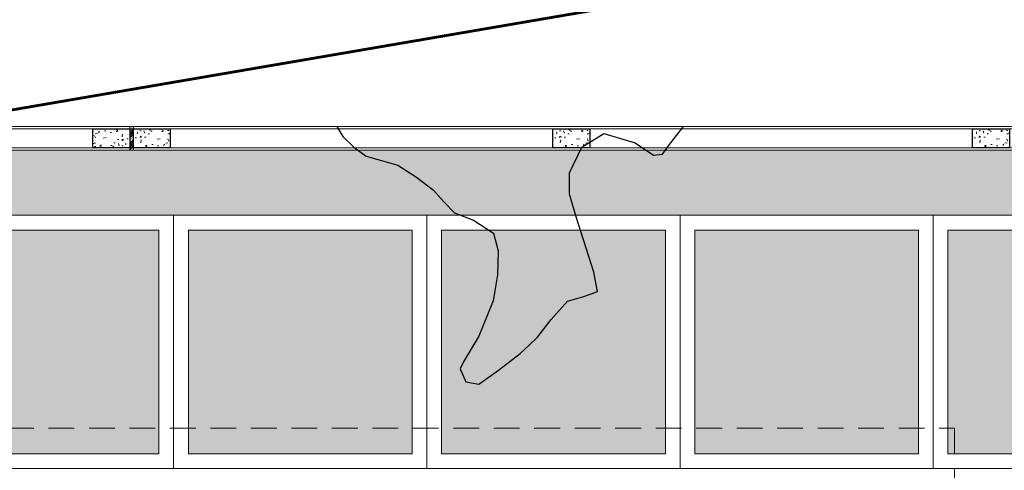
# Model space of a CAD drawing. Header units: millimetres. Extents: x -8931983 to 9630244, y 4 to 18563053.
# Tile 275 of 329: x 349134.93 to 349141.62, y 9282029.04 to 9282032.1. Entities that reach past the tile are written whole.
import ezdxf

# ---------------------------------------------------------------- set-up
doc = ezdxf.new("R2010")
doc.units = ezdxf.units.MM
doc.linetypes.add('CONTINUA', pattern=[0])
doc.linetypes.add('DASHED2', pattern=[0.375, 0.25, -0.125])
for name, color, linetype, lineweight in [('.', 7, 'Continuous', 0), ('0_PROYECCIONES 1', 1, 'DASHED2', 0), ('Cerco Perimetrico', 151, 'Continuous', 18), ('HIERVA', 108, 'Continuous', 0), ('JUNTAS DE DILATACIÓN', 160, 'CONTINUA', 9), ('TARRAJEO', 32, 'Continuous', 0), ('vereda', 254, 'Continuous', 5)]:
    doc.layers.add(name, color=color, linetype=linetype, lineweight=lineweight)
for name, color, linetype, lineweight, true_color in [('0_COLUMNA ACHURADO', 250, 'Continuous', 0, 0x363636), ('0_PISOS', 252, 'Continuous', 0, 0x8a8a8a), ('PISO Cemento pulido', 254, 'Continuous', 5, 0xd1d1d1)]:
    doc.layers.add(name, color=color, linetype=linetype, lineweight=lineweight, true_color=true_color)
doc.layers.add('C-TOPO', color=7, linetype='Continuous')
doc.layers.add('COLUMNA T.E', color=6, linetype='Continuous')

# ---------------------------------------------------------------- blocks, each defined once
blk = doc.blocks.new('topooooo')
at = {"layer": 'C-TOPO', "color": 31, "linetype": 'Continuous', "lineweight": 25, "elevation": 1.617999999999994, "flags": 128}
blk.add_lwpolyline([(-157.8083880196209, -127.5792308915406), (-157.7354408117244, -127.6065591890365), (-157.6314086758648, -127.6142780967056), (-157.5279999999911, -127.6065591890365), (-157.4289147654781, -127.5640649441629), (-157.3236692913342, -127.5183307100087), (-157.174132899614, -127.5001824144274), (-157.0279999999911, -127.4949685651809), (-156.9234797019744, -127.510238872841), (-156.8193809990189, -127.5226190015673), (-156.6877081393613, -127.4780862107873), (-156.5279999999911, -127.4602544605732), (-156.427568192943, -127.532119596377), (-156.3260644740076, -127.6603938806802), (-156.2366190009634, -127.8140000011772), (-156.1586038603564, -128.0618879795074), (-156.1370670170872, -128.2049329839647), (-156.1268297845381, -128.2621904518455), (-156.1142785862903, -128.3140000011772), (-156.0279999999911, -128.3572291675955), (-155.9499190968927, -128.3140000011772), (-155.9086186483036, -128.1545211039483), (-155.8670022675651, -127.9749977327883), (-155.8554535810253, -127.8946872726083), (-155.847031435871, -127.8140000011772), (-155.8524622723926, -127.6626596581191), (-155.847031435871, -127.4949685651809), (-155.7795220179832, -127.399568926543), (-155.7309288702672, -127.3140000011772), (-155.834399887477, -127.2296259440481), (-156.0279999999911, -127.105381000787), (-156.1659900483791, -127.0152002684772), (-156.2986707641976, -126.924810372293), (-156.3903629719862, -126.8140000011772), (-156.4372892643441, -126.626920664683), (-156.3817455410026, -126.4602544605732), (-156.1774190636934, -126.371843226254), (-156.0279999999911, -126.3570107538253), (-155.9849892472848, -126.3140000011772), (-155.9896132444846, -126.2329270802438), (-155.9945741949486, -126.0787691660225)], dxfattribs=at)
blk = doc.blocks.new('BLOQUE EDF 08 PG')
at = {"layer": '0_PROYECCIONES 1', "ltscale": 0.7, "elevation": -2.5420377e-09}
blk.add_lwpolyline([(-19.23000000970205, 1.500000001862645), (1.500000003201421, 1.500000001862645), (1.500000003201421, -12.32999999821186), (-19.23000000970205, -12.32999999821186)], close=True, dxfattribs=at)

msp = doc.modelspace()

# ---------------------------------------------------------------- hatches: boundary and pattern name
at = {"layer": '.', "true_color": 0xadddf7, "transparency": 33554572}
h = msp.add_hatch(color=141, dxfattribs=at)
h.dxf.hatch_style = 1
h.paths.add_polyline_path([(349135.6815172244, 9282031.212213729), (349135.706517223, 9282031.212213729), (349135.706517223, 9282031.372213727), (349135.6815172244, 9282031.372213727)])
at = {"layer": '0_COLUMNA ACHURADO'}
h = msp.add_hatch(dxfattribs=at)
h.set_pattern_fill('AR-CONC', color=256, scale=0.00088, angle=90.00000000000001)
h.set_pattern_definition([(140, (14.70106122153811, 113.7538363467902), (0.0140263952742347, 0.1603225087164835), [0.016764, -0.184404]), (85.00000000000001, (14.70106122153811, 113.7538363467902), (-0.1681300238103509, -0.0310142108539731), [0.0134112, -0.1475237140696]), (190.4514447, (14.70223008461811, 113.7671965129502), (-0.1541036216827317, 0.1293082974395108), [0.014247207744, -0.156719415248]), (136.1842, (14.65635722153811, 113.7538363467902), (0.0369972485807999, 0.2385495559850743), [0.025146, -0.2766059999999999]), (186.63555761, (14.65944030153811, 113.7737154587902), (-0.2177349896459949, 0.2089156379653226), [0.0213708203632, -0.2350793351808]), (81.18415117, (14.65635722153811, 113.7538363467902), (-0.2177349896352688, 0.2089156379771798), [0.0201167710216, -0.2212845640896]), (111, (14.66753322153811, 113.7761883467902), (0.0899933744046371, 0.1334206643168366), [0.016764, -0.184404]), (56.00000000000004, (14.66753322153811, 113.7761883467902), (-0.1620854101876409, 0.0543857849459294), [0.0134112, -0.1475232]), (161.451445, (14.67503266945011, 113.7873067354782), (-0.0720920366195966, 0.1878064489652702), [0.014247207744, -0.1567191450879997]), (127.5, (14.70106122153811, 113.7538363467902), (-0.0744084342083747, 0.0027179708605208), [0, -0.14573504, 0, -0.1497584, 0, -0.148082]), (97.49999999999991, (14.70106122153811, 113.7538363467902), (-0.0881589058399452, 0.0588013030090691), [0, -0.08538464, 0, -0.14238224, 0, -0.0564388]), (57.50000000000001, (14.70106122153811, 113.7039913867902), (0.0050412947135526, 0.1193197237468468), [0, -0.05588, 0, -0.1743456, 0, -0.2313432]), (47.5, (14.70106122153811, 113.6816393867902), (-0.0223753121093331, 0.1303536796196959), [0, -0.072644, 0, -0.11578336, 0, -0.1642872])])
h.paths.add_polyline_path([(349135.6815172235, 9282031.227213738), (349135.6815172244, 9282031.357213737), (349135.4315172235, 9282031.35721374), (349135.4315172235, 9282031.227213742)])
h = msp.add_hatch(dxfattribs=at)
h.set_pattern_fill('AR-CONC', color=256, scale=0.00088, angle=269.9999995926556)
h.set_pattern_definition([(319.9999995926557, (698256.7529630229, 18563948.82811128), (-0.0140263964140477, -0.1603225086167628), [0.016764, -0.184404]), (264.9999995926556, (698256.7529630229, 18563948.82811128), (0.1681300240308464, 0.0310142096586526), [0.0134112, -0.1475237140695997]), (10.45144429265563, (698256.751794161, 18563948.81475111), (0.1541036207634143, -0.1293082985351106), [0.014247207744, -0.1567194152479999]), (316.1841995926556, (698256.7976670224, 18563948.82811128), (-0.036997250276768, -0.2385495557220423), [0.025146, -0.2766059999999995]), (6.635557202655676, (698256.7945839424, 18563948.80823217), (0.2177349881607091, -0.2089156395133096), [0.0213708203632, -0.2350793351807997]), (261.1841507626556, (698256.7976670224, 18563948.82811128), (0.2177349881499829, -0.2089156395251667), [0.0201167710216, -0.2212845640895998]), (290.9999995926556, (698256.786491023, 18563948.80575928), (-0.0899933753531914, -0.1334206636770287), [0.016764, -0.184404]), (235.9999995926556, (698256.786491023, 18563948.80575928), (0.1620854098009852, -0.0543857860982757), [0.0134112, -0.1475232]), (341.4514445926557, (698256.7789915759, 18563948.79464089), (0.0720920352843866, -0.1878064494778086), [0.014247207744, -0.1567191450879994]), (307.4999995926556, (698256.7529630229, 18563948.82811128), (0.0744084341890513, -0.0027179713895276), [0, -0.14573504, 0, -0.1497584, 0, -0.148082]), (277.4999995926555, (698256.7529630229, 18563948.82811128), (0.0881589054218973, -0.0588013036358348), [0, -0.08538464, 0, -0.14238224, 0, -0.0564388]), (237.4999995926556, (698256.7529630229, 18563948.87795624), (-0.0050412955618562, -0.1193197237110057), [0, -0.05588, 0, -0.1743456, 0, -0.2313432]), (227.4999995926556, (698256.7529630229, 18563948.90030824), (0.0223753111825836, -0.1303536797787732), [0, -0.0726439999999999, 0, -0.1157833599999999, 0, -0.1642871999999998])])
h.paths.add_polyline_path([(349135.7065172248, 9282031.35721596), (349135.706517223, 9282031.22721596), (349135.9565172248, 9282031.227215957), (349135.9565172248, 9282031.357215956)])
h = msp.add_hatch(dxfattribs=at)
h.set_pattern_fill('AR-CONC', color=256, scale=0.00088, angle=269.9999995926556)
h.set_pattern_definition([(319.9999995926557, (698259.6029630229, 18563948.82811128), (-0.0140263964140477, -0.1603225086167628), [0.016764, -0.184404]), (264.9999995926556, (698259.6029630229, 18563948.82811128), (0.1681300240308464, 0.0310142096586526), [0.0134112, -0.1475237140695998]), (10.45144429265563, (698259.601794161, 18563948.81475111), (0.1541036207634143, -0.1293082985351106), [0.014247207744, -0.1567194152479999]), (316.1841995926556, (698259.6476670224, 18563948.82811128), (-0.036997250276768, -0.2385495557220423), [0.025146, -0.2766059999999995]), (6.635557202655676, (698259.6445839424, 18563948.80823217), (0.2177349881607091, -0.2089156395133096), [0.0213708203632, -0.2350793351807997]), (261.1841507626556, (698259.6476670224, 18563948.82811128), (0.2177349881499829, -0.2089156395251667), [0.0201167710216, -0.2212845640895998]), (290.9999995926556, (698259.636491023, 18563948.80575928), (-0.0899933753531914, -0.1334206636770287), [0.016764, -0.184404]), (235.9999995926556, (698259.636491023, 18563948.80575928), (0.1620854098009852, -0.0543857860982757), [0.0134112, -0.1475232]), (341.4514445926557, (698259.6289915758, 18563948.79464089), (0.0720920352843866, -0.1878064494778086), [0.014247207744, -0.1567191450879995]), (307.4999995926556, (698259.6029630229, 18563948.82811128), (0.0744084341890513, -0.0027179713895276), [0, -0.14573504, 0, -0.1497584, 0, -0.148082]), (277.4999995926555, (698259.6029630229, 18563948.82811128), (0.0881589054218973, -0.0588013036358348), [0, -0.08538464, 0, -0.14238224, 0, -0.0564388]), (237.4999995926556, (698259.6029630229, 18563948.87795624), (-0.0050412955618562, -0.1193197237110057), [0, -0.05588, 0, -0.1743456, 0, -0.2313432]), (227.4999995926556, (698259.6029630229, 18563948.90030824), (0.0223753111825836, -0.1303536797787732), [0, -0.0726439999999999, 0, -0.1157833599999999, 0, -0.1642871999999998])])
h.paths.add_polyline_path([(349138.5565172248, 9282031.35721596), (349138.556517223, 9282031.22721596), (349138.8065172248, 9282031.227215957), (349138.8065172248, 9282031.357215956)])
h = msp.add_hatch(dxfattribs=at)
h.set_pattern_fill('AR-CONC', color=256, scale=0.00088, angle=269.9999995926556)
h.set_pattern_definition([(319.9999995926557, (698262.4529630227, 18563948.82811128), (-0.0140263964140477, -0.1603225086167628), [0.016764, -0.184404]), (264.9999995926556, (698262.4529630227, 18563948.82811128), (0.1681300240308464, 0.0310142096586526), [0.0134112, -0.1475237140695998]), (10.45144429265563, (698262.4517941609, 18563948.81475111), (0.1541036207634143, -0.1293082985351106), [0.014247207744, -0.1567194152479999]), (316.1841995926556, (698262.4976670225, 18563948.82811128), (-0.036997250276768, -0.2385495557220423), [0.025146, -0.2766059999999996]), (6.635557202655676, (698262.4945839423, 18563948.80823217), (0.2177349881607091, -0.2089156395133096), [0.0213708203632, -0.2350793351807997]), (261.1841507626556, (698262.4976670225, 18563948.82811128), (0.2177349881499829, -0.2089156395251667), [0.0201167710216, -0.2212845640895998]), (290.9999995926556, (698262.486491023, 18563948.80575928), (-0.0899933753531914, -0.1334206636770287), [0.016764, -0.184404]), (235.9999995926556, (698262.486491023, 18563948.80575928), (0.1620854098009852, -0.0543857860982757), [0.0134112, -0.1475232]), (341.4514445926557, (698262.4789915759, 18563948.79464089), (0.0720920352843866, -0.1878064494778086), [0.014247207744, -0.1567191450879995]), (307.4999995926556, (698262.4529630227, 18563948.82811128), (0.0744084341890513, -0.0027179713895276), [0, -0.14573504, 0, -0.1497584, 0, -0.148082]), (277.4999995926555, (698262.4529630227, 18563948.82811128), (0.0881589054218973, -0.0588013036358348), [0, -0.08538464, 0, -0.14238224, 0, -0.0564388]), (237.4999995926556, (698262.4529630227, 18563948.87795624), (-0.0050412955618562, -0.1193197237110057), [0, -0.05588, 0, -0.1743456, 0, -0.2313432]), (227.4999995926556, (698262.4529630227, 18563948.90030824), (0.0223753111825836, -0.1303536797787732), [0, -0.0726439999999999, 0, -0.1157833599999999, 0, -0.1642871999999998])])
h.paths.add_polyline_path([(349141.4065172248, 9282031.35721596), (349141.4065172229, 9282031.22721596), (349141.6565172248, 9282031.227215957), (349141.6565172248, 9282031.357215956)])
at = {"layer": 'HIERVA', "lineweight": 0, "true_color": 0x136734, "transparency": 33554610}
h = msp.add_hatch(dxfattribs=at)
h.set_pattern_fill('GRASS', color=116, scale=0.012, angle=-114.5065062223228)
h.set_pattern_definition([(335.4934937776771, (343646.5573252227, 9280804.513460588), (0.2855098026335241, 0.1067107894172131), [0.05715, -0.37390229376]), (290.4934937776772, (343646.5573252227, 9280804.513460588), (0.2855098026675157, 0.1067107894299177), [0.05715, -0.24765]), (20.49349377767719, (343646.5573252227, 9280804.513460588), (-0.1067107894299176, 0.2855098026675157), [0.05715, -0.24765])])
h.paths.add_polyline_path([(349092.7028102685, 9282027.104544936), (349092.1026864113, 9282027.104544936), (349092.1377236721, 9281918.001386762), (349091.1040434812, 9281918.001386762), (349091.0478447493, 9282031.212215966), (349161.7615172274, 9282031.212215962), (349161.761517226, 9281923.001386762), (349161.0004021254, 9281923.001386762), (349161.0004021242, 9281955.09947264), (349160.2045048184, 9281955.10139725), (349160.2044611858, 9281956.81947264), (349160.204548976, 9281957.044443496), (349160.2045489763, 9281978.669441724), (349160.2045489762, 9281988.056462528), (349160.0846663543, 9281988.05441862), (349160.0846663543, 9282030.769418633), (349092.6846663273, 9282030.769418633), (349092.6846663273, 9282027.32949244), (349092.7034627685, 9282027.32949244)])
at = {"layer": 'JUNTAS DE DILATACIÓN'}
h = msp.add_hatch(dxfattribs=at)
h.set_pattern_fill('ANSI34', color=256, scale=0.0029, angle=180.0939636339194)
h.set_pattern_definition([(225.0939636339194, (354722.6273867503, 9283564.354108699), (0.0391281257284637, -0.0389999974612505), []), (225.0939636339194, (354722.6143653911, 9283564.354087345), (0.0391281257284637, -0.0389999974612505), []), (225.0939636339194, (354722.60134403, 9283564.35406599), (0.0391281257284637, -0.0389999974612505), []), (225.0939636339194, (354722.5883226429, 9283564.354044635), (0.0391281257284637, -0.0389999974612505), [])])
h.paths.add_polyline_path([(349135.6815172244, 9282031.212213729), (349135.706517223, 9282031.212213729), (349135.706517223, 9282031.372213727), (349135.6815172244, 9282031.372213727)])
at = {"layer": 'PISO Cemento pulido', "true_color": 0xdfe0e1, "transparency": 33554610}
for points in [[(349134.3596663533, 9282030.66941859), (349134.3596663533, 9282029.149418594), (349135.8796663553, 9282029.149418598), (349135.8796663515, 9282030.669418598)], [(349136.0796663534, 9282030.669418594), (349136.0796663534, 9282029.149418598), (349137.5996663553, 9282029.149418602), (349137.5996663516, 9282030.669418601)], [(349137.7996663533, 9282030.669418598), (349137.7996663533, 9282029.149418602), (349139.3196663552, 9282029.149418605), (349139.3196663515, 9282030.669418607)], [(349139.5196663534, 9282030.669418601), (349139.5196663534, 9282029.149418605), (349141.0396663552, 9282029.14941861), (349141.0396663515, 9282030.66941861)], [(349141.2396663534, 9282030.669418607), (349141.2396663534, 9282029.149418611), (349142.7596663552, 9282029.149418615), (349142.7596663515, 9282030.669418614)]]:
    msp.add_hatch(color=254, dxfattribs=at).paths.add_polyline_path(points)

# ---------------------------------------------------------------- linework, layer by layer
at = {"color": 30, "lineweight": 60, "elevation": 261.841, "flags": 128}
msp.add_lwpolyline([(349173.4583797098, 9281917.087899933), (349163.0147858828, 9281915.118918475), (349143.5365245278, 9281913.737571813), (349122.0065128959, 9281912.376738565), (349088.8360591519, 9281910.737827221), (349063.1684589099, 9281910.34950027), (349030.9483861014, 9281909.716679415), (349003.2122367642, 9281910.563243), (348975.3205219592, 9281916.984135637), (348966.7826260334, 9281919.777218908), (348952.6727845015, 9281925.694943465), (348941.0818922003, 9281931.488592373), (348957.6259614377, 9281949.863918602), (348970.1581945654, 9281964.448561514), (348993.1985980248, 9281990.363127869), (349021.1118498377, 9282021.997169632), (349037.4523365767, 9282040.692752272), (349052.8890912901, 9282058.121727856), (349067.2500345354, 9282048.150850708), (349080.867416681, 9282041.672337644), (349093.4406398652, 9282036.794755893), (349110.8011491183, 9282031.645328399), (349134.8065392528, 9282031.472361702), (349164.2502943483, 9282036.52898883)], dxfattribs=at)
at = {"layer": '0_PISOS'}
for points in [[(349135.8796663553, 9282029.149418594), (349134.3596663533, 9282029.149418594), (349134.3596663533, 9282030.66941859), (349135.8796663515, 9282030.669418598)], [(349137.5996663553, 9282029.149418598), (349136.0796663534, 9282029.149418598), (349136.0796663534, 9282030.669418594), (349137.5996663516, 9282030.669418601)], [(349139.3196663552, 9282029.149418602), (349137.7996663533, 9282029.149418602), (349137.7996663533, 9282030.669418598), (349139.3196663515, 9282030.669418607)], [(349141.0396663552, 9282029.149418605), (349139.5196663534, 9282029.149418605), (349139.5196663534, 9282030.669418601), (349141.0396663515, 9282030.66941861)], [(349142.7596663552, 9282029.149418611), (349141.2396663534, 9282029.149418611), (349141.2396663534, 9282030.669418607), (349142.7596663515, 9282030.669418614)]]:
    msp.add_lwpolyline(points, close=True, dxfattribs=at)
at = {"layer": 'Cerco Perimetrico'}
for p, q in [((349161.9065172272, 9282031.35721596), (349090.9028522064, 9282031.357215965)), ((349161.7765172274, 9282031.227215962), (349091.0328373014, 9282031.227215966))]:
    msp.add_line(p, q, dxfattribs=at)
at = {"layer": 'COLUMNA T.E', "lineweight": 30, "ltscale": 1.87}
for points in [[(349135.4315172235, 9282031.35721374), (349135.6815172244, 9282031.357213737), (349135.6815172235, 9282031.227213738), (349135.4315172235, 9282031.227213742)], [(349135.9565172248, 9282031.227215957), (349135.706517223, 9282031.22721596), (349135.7065172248, 9282031.35721596), (349135.9565172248, 9282031.357215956)], [(349138.8065172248, 9282031.227215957), (349138.556517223, 9282031.22721596), (349138.5565172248, 9282031.35721596), (349138.8065172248, 9282031.357215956)], [(349141.6565172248, 9282031.227215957), (349141.4065172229, 9282031.22721596), (349141.4065172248, 9282031.35721596), (349141.6565172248, 9282031.357215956)]]:
    msp.add_lwpolyline(points, close=True, dxfattribs=at)
at = {"layer": 'JUNTAS DE DILATACIÓN'}
msp.add_lwpolyline([(349135.6815172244, 9282031.212213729), (349135.706517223, 9282031.212213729), (349135.706517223, 9282031.372213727), (349135.6815172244, 9282031.372213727)], close=True, dxfattribs=at)
at = {"layer": 'TARRAJEO'}
for p, q in [((349161.9215172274, 9282031.372215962), (349090.8877653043, 9282031.372215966)), ((349161.7615172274, 9282031.212215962), (349091.0478447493, 9282031.212215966))]:
    msp.add_line(p, q, dxfattribs=at)
at = {"layer": 'vereda'}
for p, q in [((349092.6846663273, 9282030.769418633), (349158.3396663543, 9282030.769418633)), ((349135.9796663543, 9282029.049418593), (349135.9796663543, 9282030.769418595)), ((349137.6996663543, 9282029.049418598), (349137.6996663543, 9282030.769418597)), ((349139.4196663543, 9282029.049418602), (349139.4196663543, 9282030.769418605)), ((349141.1396663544, 9282029.049418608), (349141.1396663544, 9282030.769418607)), ((349158.3396663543, 9282029.049418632), (349120.2045925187, 9282029.04941864))]:
    msp.add_line(p, q, dxfattribs=at)
at = {"layer": 'vereda', "elevation": -4.399712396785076}
msp.add_lwpolyline([(349092.7028102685, 9282027.104544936), (349092.1026864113, 9282027.104544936), (349092.1377236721, 9281918.001386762), (349091.1040434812, 9281918.001386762), (349091.0478447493, 9282031.212215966), (349161.7615172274, 9282031.212215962), (349161.761517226, 9281923.001386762), (349161.0004021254, 9281923.001386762), (349161.0004021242, 9281955.09947264), (349160.2044611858, 9281955.09947264), (349160.2045489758, 9281956.81947264), (349160.204548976, 9281957.044443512), (349160.2045442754, 9281978.669441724), (349160.2045489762, 9281988.056462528), (349160.0846663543, 9281988.05441862), (349160.0846662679, 9282030.769418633), (349092.6846663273, 9282030.769418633), (349092.6846663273, 9282027.32949244), (349092.7034627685, 9282027.32949244), (349092.7028102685, 9282027.104544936)], dxfattribs=at)

# ---------------------------------------------------------------- block references
at = {"layer": 'vereda', "rotation": 320.4010421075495}
msp.add_blockref('topooooo', (349340.0046675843, 9282029.08654123, 261.841), dxfattribs=at)

# ---------------------------------------------------------------- next in the draw order: block references
at = {"lineweight": 5}
msp.add_blockref('BLOQUE EDF 08 PG', (349139.7846785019, 9282027.82441864, -8.3450686e-09), dxfattribs=at)

doc.saveas('drawing.dxf')
